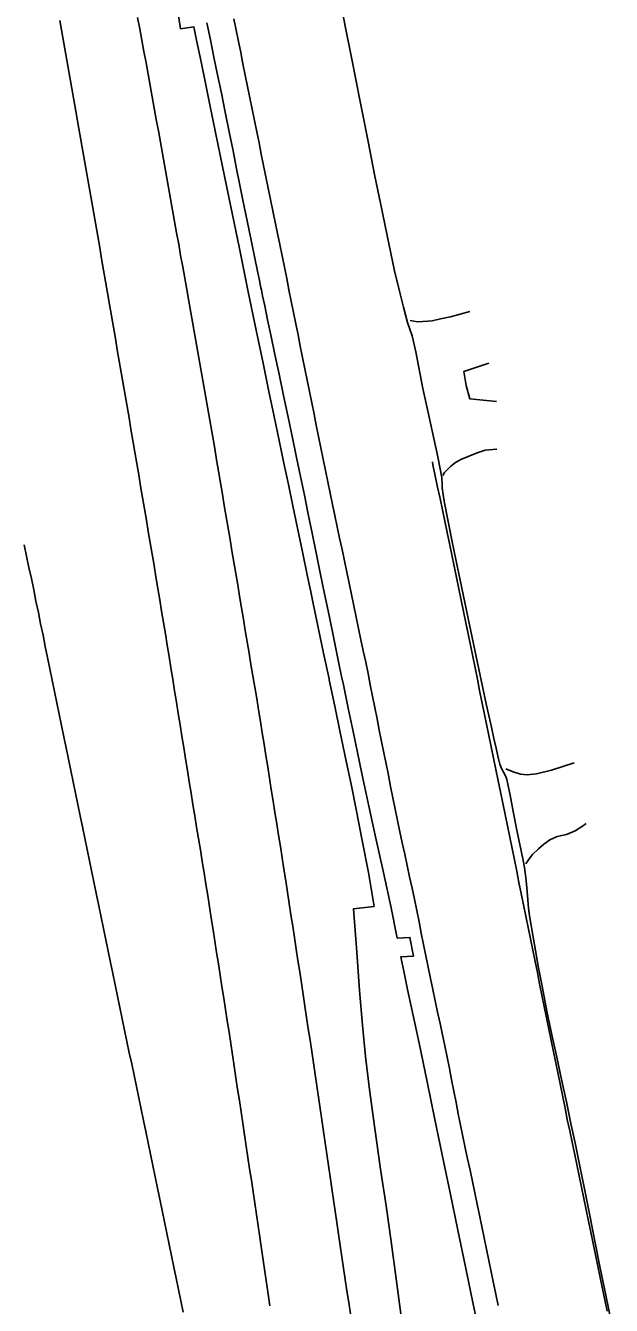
# Model space of a CAD drawing. Extents: x 1948091 to 1975253, y 787267 to 823306.
# Drawn here: x 1966867.3 to 1966994.3, y 788356.9 to 788634.5 of the extents above; entities that cross this region are included whole.
import ezdxf

# ---------------------------------------------------------------- set-up
doc = ezdxf.new("R2010")
doc.units = 0
doc.layers.add('RD_EX_Pavement_Markings', color=7, linetype='Continuous')
doc.layers.add('RD_EX_Road', color=7, linetype='Continuous')

msp = doc.modelspace()

# ---------------------------------------------------------------- linework, layer by layer
at = {"layer": 'RD_EX_Pavement_Markings'}
for points in [[(1966874.73, 788635.59), (1966875.17, 788633.13), (1966875.6, 788630.67), (1966876.04, 788628.21), (1966876.47, 788625.74), (1966876.91, 788623.28), (1966877.34, 788620.82), (1966877.78, 788618.36), (1966878.21, 788615.9), (1966878.64, 788613.43), (1966879.07, 788610.97), (1966879.5, 788608.51), (1966879.92, 788606.05), (1966880.35, 788603.58), (1966880.78, 788601.12), (1966881.21, 788598.66), (1966881.64, 788596.19), (1966882.06, 788593.73), (1966882.49, 788591.27), (1966882.92, 788588.8), (1966883.35, 788586.34), (1966883.77, 788583.88), (1966884.2, 788581.41), (1966884.62, 788578.95), (1966885.05, 788576.49), (1966885.47, 788574.02), (1966885.9, 788571.56), (1966886.32, 788569.1), (1966886.75, 788566.63), (1966887.17, 788564.17), (1966887.6, 788561.71), (1966888.02, 788559.24), (1966888.44, 788556.78), (1966888.87, 788554.31), (1966889.29, 788551.85), (1966889.71, 788549.39), (1966890.13, 788546.92), (1966890.55, 788544.46), (1966890.97, 788541.99), (1966891.39, 788539.53), (1966891.81, 788537.06), (1966892.23, 788534.6), (1966892.65, 788532.14), (1966893.07, 788529.67), (1966893.49, 788527.2), (1966893.9, 788524.74), (1966894.31, 788522.27), (1966894.72, 788519.81), (1966895.14, 788517.34), (1966895.55, 788514.88), (1966895.96, 788512.41), (1966896.38, 788509.95), (1966896.79, 788507.48), (1966897.2, 788505.01), (1966897.61, 788502.55), (1966898.02, 788500.08), (1966898.41, 788497.61), (1966898.81, 788495.14), (1966899.21, 788492.68), (1966899.61, 788490.21), (1966900, 788487.74), (1966900.4, 788485.27), (1966900.8, 788482.8), (1966901.2, 788480.34), (1966901.59, 788477.87), (1966901.99, 788475.4), (1966902.39, 788472.93), (1966902.79, 788470.46), (1966903.19, 788468), (1966903.58, 788465.53), (1966903.98, 788463.06), (1966904.38, 788460.59), (1966904.78, 788458.12), (1966905.18, 788455.66), (1966905.58, 788453.19), (1966905.98, 788450.72), (1966906.38, 788448.25), (1966906.77, 788445.78), (1966907.17, 788443.32), (1966907.55, 788440.85), (1966907.94, 788438.37), (1966908.32, 788435.9), (1966908.71, 788433.43), (1966909.09, 788430.96), (1966909.47, 788428.49), (1966909.86, 788426.02), (1966910.24, 788423.55), (1966910.63, 788421.08), (1966911.01, 788418.61), (1966911.4, 788416.14), (1966911.78, 788413.67), (1966912.15, 788411.2), (1966912.52, 788408.73), (1966912.89, 788406.26), (1966913.26, 788403.78), (1966913.64, 788401.31), (1966914.01, 788398.84), (1966914.38, 788396.37), (1966914.75, 788393.89), (1966915.12, 788391.42), (1966915.5, 788388.95), (1966915.87, 788386.48), (1966916.24, 788384.01), (1966916.61, 788381.53), (1966916.97, 788379.06), (1966917.34, 788376.59), (1966917.71, 788374.11), (1966918.08, 788371.64), (1966918.45, 788369.17), (1966918.81, 788366.7), (1966919.18, 788364.22), (1966919.55, 788361.75), (1966919.92, 788359.28), (1966920.28, 788356.8)], [(1966937.74, 788355.04), (1966937.36, 788357.52), (1966936.98, 788359.99), (1966936.6, 788362.46), (1966936.23, 788364.93), (1966935.85, 788367.4), (1966935.49, 788369.88), (1966935.14, 788372.35), (1966934.78, 788374.82), (1966934.42, 788377.3), (1966934.07, 788379.77), (1966933.71, 788382.25), (1966933.35, 788384.72), (1966932.99, 788387.2), (1966932.64, 788389.67), (1966932.28, 788392.14), (1966931.92, 788394.62), (1966931.56, 788397.09), (1966931.19, 788399.56), (1966930.81, 788402.04), (1966930.44, 788404.51), (1966930.07, 788406.98), (1966929.7, 788409.45), (1966929.33, 788411.92), (1966928.96, 788414.4), (1966928.59, 788416.87), (1966928.21, 788419.34), (1966927.84, 788421.81), (1966927.47, 788424.29), (1966927.09, 788426.76), (1966926.72, 788429.23), (1966926.34, 788431.7), (1966925.96, 788434.17), (1966925.58, 788436.64), (1966925.2, 788439.11), (1966924.83, 788441.58), (1966924.45, 788444.06), (1966924.07, 788446.53), (1966923.69, 788449), (1966923.31, 788451.47), (1966922.93, 788453.94), (1966922.55, 788456.41), (1966922.15, 788458.88), (1966921.76, 788461.35), (1966921.36, 788463.82), (1966920.97, 788466.28), (1966920.57, 788468.75), (1966920.18, 788471.22), (1966919.78, 788473.69), (1966919.39, 788476.16), (1966918.99, 788478.63), (1966918.6, 788481.1), (1966918.2, 788483.56), (1966917.81, 788486.03), (1966917.4, 788488.5), (1966916.98, 788490.96), (1966916.57, 788493.43), (1966916.16, 788495.9), (1966915.75, 788498.36), (1966915.34, 788500.83), (1966914.92, 788503.29), (1966914.51, 788505.76), (1966914.1, 788508.22), (1966913.69, 788510.69), (1966913.28, 788513.16), (1966912.87, 788515.62), (1966912.45, 788518.09), (1966912.04, 788520.55), (1966911.62, 788523.02), (1966911.2, 788525.48), (1966910.79, 788527.95), (1966910.37, 788530.41), (1966909.95, 788532.88), (1966909.54, 788535.34), (1966909.12, 788537.81), (1966908.7, 788540.27), (1966908.29, 788542.74), (1966907.87, 788545.2), (1966907.45, 788547.67), (1966907.04, 788550.13), (1966906.62, 788552.6), (1966906.18, 788555.06), (1966905.74, 788557.52), (1966905.3, 788559.98), (1966904.86, 788562.44), (1966904.42, 788564.9), (1966903.99, 788567.36), (1966903.55, 788569.83), (1966903.11, 788572.29), (1966902.67, 788574.75), (1966902.23, 788577.21), (1966901.79, 788579.67), (1966901.35, 788582.13), (1966900.91, 788584.59), (1966900.48, 788587.05), (1966900.04, 788589.51), (1966899.59, 788591.98), (1966899.15, 788594.44), (1966898.71, 788596.9), (1966898.27, 788599.36), (1966897.83, 788601.82), (1966897.39, 788604.28), (1966896.95, 788606.74), (1966896.51, 788609.2), (1966896.07, 788611.66), (1966895.63, 788614.12), (1966895.19, 788616.58), (1966894.75, 788619.04), (1966894.31, 788621.51), (1966893.85, 788623.96), (1966893.4, 788626.42), (1966892.94, 788628.88), (1966892.49, 788631.34), (1966892.03, 788633.8), (1966891.57, 788636.25)], [(1966912.47, 788635.98), (1966912.95, 788633.53), (1966913.44, 788631.08), (1966913.93, 788628.63), (1966914.42, 788626.18), (1966914.92, 788623.73), (1966915.42, 788621.28), (1966915.91, 788618.83), (1966916.41, 788616.38), (1966916.9, 788613.93), (1966917.4, 788611.48), (1966917.9, 788609.03), (1966918.4, 788606.58), (1966918.9, 788604.13), (1966919.4, 788601.68), (1966919.9, 788599.23), (1966920.41, 788596.78), (1966920.9, 788594.33), (1966921.4, 788591.88), (1966921.9, 788589.43), (1966922.4, 788586.98), (1966922.9, 788584.53), (1966923.4, 788582.08), (1966923.9, 788579.63), (1966924.4, 788577.18), (1966924.89, 788574.73), (1966925.38, 788572.28), (1966925.87, 788569.83), (1966926.36, 788567.38), (1966926.85, 788564.93), (1966927.34, 788562.47), (1966927.83, 788560.02), (1966928.33, 788557.57), (1966928.83, 788555.12), (1966929.33, 788552.68), (1966929.83, 788550.23), (1966930.33, 788547.78), (1966930.83, 788545.33), (1966931.33, 788542.88), (1966931.84, 788540.43), (1966932.34, 788537.98), (1966932.85, 788535.53), (1966933.36, 788533.09), (1966933.86, 788530.64), (1966934.37, 788528.19), (1966934.88, 788525.74), (1966935.39, 788523.29), (1966935.91, 788520.85), (1966936.42, 788518.4), (1966936.93, 788515.96), (1966937.45, 788513.51), (1966937.96, 788511.06), (1966938.47, 788508.62), (1966938.98, 788506.17), (1966939.5, 788503.72), (1966940.01, 788501.27), (1966940.52, 788498.83), (1966941.03, 788496.38), (1966941.54, 788493.93), (1966942.04, 788491.48), (1966942.52, 788489.03), (1966943.01, 788486.58), (1966943.49, 788484.13), (1966943.98, 788481.67), (1966944.47, 788479.22), (1966944.95, 788476.77), (1966945.45, 788474.32), (1966945.95, 788471.87), (1966946.44, 788469.42), (1966946.94, 788466.97), (1966947.44, 788464.52), (1966947.94, 788462.07), (1966948.45, 788459.62), (1966948.97, 788457.18), (1966949.5, 788454.73), (1966950.03, 788452.29), (1966950.55, 788449.85), (1966951.08, 788447.4), (1966951.61, 788444.96), (1966952.11, 788442.51), (1966952.6, 788440.06), (1966953.1, 788437.61), (1966953.59, 788435.16), (1966954.09, 788432.71), (1966954.58, 788430.26), (1966955.08, 788427.81), (1966955.6, 788425.36), (1966956.12, 788422.92), (1966956.64, 788420.47), (1966957.16, 788418.03), (1966957.68, 788415.58), (1966958.19, 788413.14), (1966958.7, 788410.69), (1966959.18, 788408.24), (1966959.66, 788405.78), (1966960.14, 788403.33), (1966960.63, 788400.88), (1966961.11, 788398.42), (1966961.59, 788395.97), (1966962.1, 788393.52), (1966962.62, 788391.08), (1966963.14, 788388.63), (1966963.66, 788386.19), (1966964.18, 788383.74), (1966964.7, 788381.3), (1966965.21, 788378.85), (1966965.72, 788376.41), (1966966.23, 788373.96), (1966966.74, 788371.51), (1966967.25, 788369.06), (1966967.75, 788366.61), (1966968.26, 788364.17), (1966968.77, 788361.72), (1966969.26, 788359.27), (1966969.75, 788356.82)], [(1966993.39, 788355.59), (1966992.88, 788358.04), (1966992.37, 788360.48), (1966991.86, 788362.93), (1966991.35, 788365.38), (1966990.84, 788367.83), (1966990.34, 788370.28), (1966989.83, 788372.72), (1966989.32, 788375.17), (1966988.82, 788377.62), (1966988.31, 788380.07), (1966987.8, 788382.52), (1966987.3, 788384.96), (1966986.79, 788387.41), (1966986.28, 788389.86), (1966985.78, 788392.31), (1966985.27, 788394.76), (1966984.76, 788397.2), (1966984.26, 788399.65), (1966983.75, 788402.1), (1966983.25, 788404.55), (1966982.75, 788407), (1966982.25, 788409.45), (1966981.75, 788411.9), (1966981.25, 788414.35), (1966980.76, 788416.8), (1966980.26, 788419.25), (1966979.76, 788421.7), (1966979.26, 788424.15), (1966978.76, 788426.6), (1966978.26, 788429.05), (1966977.77, 788431.5), (1966977.27, 788433.95), (1966976.77, 788436.4), (1966976.27, 788438.84), (1966975.77, 788441.29), (1966975.28, 788443.74), (1966974.78, 788446.19), (1966974.28, 788448.64), (1966973.78, 788451.09), (1966973.28, 788453.54), (1966972.78, 788455.99), (1966972.27, 788458.44), (1966971.77, 788460.89), (1966971.27, 788463.34), (1966970.77, 788465.79), (1966970.27, 788468.24), (1966969.77, 788470.69), (1966969.26, 788473.13), (1966968.76, 788475.58), (1966968.26, 788478.03), (1966967.76, 788480.48), (1966967.26, 788482.93), (1966966.76, 788485.38), (1966966.25, 788487.83), (1966965.75, 788490.28), (1966965.25, 788492.73), (1966964.75, 788495.18), (1966964.25, 788497.63), (1966963.75, 788500.07), (1966963.24, 788502.52), (1966962.74, 788504.97), (1966962.24, 788507.42), (1966961.74, 788509.87), (1966961.23, 788512.32), (1966960.72, 788514.77), (1966960.21, 788517.21), (1966959.7, 788519.66), (1966959.19, 788522.11), (1966958.68, 788524.55), (1966958.17, 788527), (1966957.66, 788529.45), (1966957.15, 788531.9), (1966956.64, 788534.34), (1966956.13, 788536.79), (1966955.61, 788539.24), (1966955.49, 788539.86)], [(1966901.49, 788355.4), (1966900.98, 788357.85), (1966900.47, 788360.3), (1966899.96, 788362.74), (1966899.46, 788365.19), (1966898.95, 788367.64), (1966898.44, 788370.09), (1966897.93, 788372.53), (1966897.42, 788374.98), (1966896.91, 788377.43), (1966896.4, 788379.88), (1966895.89, 788382.32), (1966895.38, 788384.77), (1966894.87, 788387.22), (1966894.36, 788389.67), (1966893.85, 788392.11), (1966893.34, 788394.56), (1966892.83, 788397.01), (1966892.32, 788399.46), (1966891.81, 788401.9), (1966891.3, 788404.35), (1966890.8, 788406.8), (1966890.29, 788409.25), (1966889.78, 788411.69), (1966889.27, 788414.14), (1966888.76, 788416.59), (1966888.25, 788419.04), (1966887.74, 788421.48), (1966887.23, 788423.93), (1966886.72, 788426.38), (1966886.21, 788428.83), (1966885.7, 788431.27), (1966885.19, 788433.72), (1966884.69, 788436.17), (1966884.18, 788438.62), (1966883.68, 788441.07), (1966883.17, 788443.52), (1966882.67, 788445.96), (1966882.16, 788448.41), (1966881.66, 788450.86), (1966881.15, 788453.31), (1966880.65, 788455.76), (1966880.14, 788458.21), (1966879.64, 788460.65), (1966879.13, 788463.1), (1966878.63, 788465.55), (1966878.12, 788468), (1966877.62, 788470.45), (1966877.11, 788472.9), (1966876.61, 788475.34), (1966876.1, 788477.79), (1966875.6, 788480.24), (1966875.09, 788482.69), (1966874.59, 788485.14), (1966874.08, 788487.59), (1966873.58, 788490.04), (1966873.07, 788492.48), (1966872.57, 788494.93), (1966872.06, 788497.38), (1966871.56, 788499.83), (1966871.06, 788502.28), (1966870.55, 788504.73), (1966870.05, 788507.17), (1966869.54, 788509.62), (1966869.04, 788512.07), (1966868.53, 788514.52), (1966868.02, 788516.97), (1966867.51, 788519.41), (1966867, 788521.86)]]:
    msp.add_lwpolyline(points, dxfattribs=at)
at = {"layer": 'RD_EX_Road'}
for points in [[(1966948.81, 788353.98), (1966947.62, 788362.61), (1966946.55, 788370.76), (1966945.45, 788378.5), (1966944.28, 788386.45), (1966943.02, 788395.22), (1966941.87, 788403.73), (1966941.01, 788410.88), (1966940.33, 788417.69), (1966939.71, 788425.18), (1966939.08, 788433.52), (1966938.37, 788442.86), (1966942.86, 788443.42), (1966941.61, 788450.81), (1966940.3, 788457.73), (1966939.05, 788464.11), (1966937.86, 788469.95), (1966936.81, 788474.95), (1966935.51, 788481.17), (1966934.32, 788486.84), (1966933.13, 788492.55), (1966933.08, 788492.78), (1966931.91, 788498.38), (1966930.74, 788503.94), (1966929.59, 788509.47), (1966929.06, 788512.05), (1966928.45, 788514.97), (1966927.34, 788520.33), (1966926.27, 788525.44), (1966925.25, 788530.31), (1966924.27, 788534.94), (1966923.29, 788539.57), (1966922.26, 788544.48), (1966921.18, 788549.66), (1966920.04, 788555.11), (1966918.77, 788561.24), (1966917.29, 788568.45), (1966915.58, 788576.76), (1966913.65, 788586.15), (1966911.72, 788595.57), (1966909.99, 788603.96), (1966908.47, 788611.33), (1966907.16, 788617.67), (1966906.05, 788623.07), (1966905.11, 788627.63), (1966904.35, 788631.34), (1966903.77, 788634.21), (1966900.9, 788633.8), (1966899.93, 788639.97)], [(1966935.68, 788639.26), (1966936.68, 788633.99), (1966937.96, 788627.55), (1966939.83, 788618.06), (1966941.48, 788609.71), (1966943.04, 788601.85), (1966944.23, 788595.98), (1966945.66, 788588.95), (1966947.27, 788581.31), (1966948.34, 788576.91), (1966949.21, 788573.39), (1966950.13, 788570.11), (1966951.11, 788567.17), (1966951.92, 788563.73), (1966953.46, 788555.8), (1966954.57, 788550.57), (1966956.71, 788540.97), (1966957.57, 788536.43), (1966957.62, 788534.9), (1966957.61, 788534.25), (1966958.03, 788531.32), (1966959.89, 788522.17), (1966961.53, 788514.21), (1966963.53, 788504.51), (1966965.55, 788494.91), (1966967.18, 788487.34), (1966968.29, 788482.31), (1966968.85, 788479.83), (1966969.31, 788477.72), (1966969.76, 788475.71), (1966970.15, 788474.24), (1966970.49, 788473.33), (1966970.9, 788472.54), (1966971.35, 788471.77), (1966971.53, 788471.37), (1966971.67, 788470.96), (1966971.88, 788469.91), (1966972.33, 788467.57), (1966973.02, 788464), (1966973.67, 788460.69), (1966974.24, 788457.88), (1966974.73, 788455.45), (1966975.15, 788453.4), (1966975.45, 788451.85), (1966975.63, 788450.75), (1966975.78, 788449.59), (1966975.91, 788448.28), (1966976.04, 788446.68), (1966976.18, 788444.84), (1966976.36, 788443.06), (1966976.59, 788441.34), (1966976.91, 788439.25), (1966977.34, 788436.73), (1966977.85, 788433.84), (1966978.46, 788430.49), (1966979.28, 788426.09), (1966980.33, 788420.73), (1966981.4, 788415.57), (1966982.47, 788410.73), (1966983.52, 788405.89), (1966984.56, 788401.02), (1966985.55, 788396.32), (1966986.5, 788391.76), (1966987.47, 788387.08), (1966988.48, 788382.17), (1966989.56, 788376.74), (1966990.71, 788370.83), (1966991.89, 788364.93), (1966993.08, 788359.08), (1966994.32, 788353.11)], [(1966966.06, 788349.05), (1966964.37, 788357.15), (1966962.68, 788365.2), (1966961.01, 788373.19), (1966959.32, 788381.31), (1966957.63, 788389.54), (1966955.97, 788397.55), (1966954.35, 788405.4), (1966952.6, 788413.72), (1966951.67, 788418.1), (1966950.13, 788425.37), (1966949.29, 788429.4), (1966948.89, 788431.39), (1966948.66, 788432.51), (1966951.39, 788432.65), (1966950.63, 788436.7), (1966947.89, 788436.53), (1966946.55, 788443.11), (1966944.88, 788450.8), (1966943.18, 788458.51), (1966941.74, 788465.13), (1966940.23, 788472.22), (1966938.32, 788481.33), (1966937.26, 788486.39), (1966936.21, 788491.45), (1966935.88, 788492.99), (1966935.82, 788493.31), (1966935.16, 788496.5), (1966934.11, 788501.55), (1966933.09, 788506.5), (1966932.12, 788511.24), (1966931.19, 788515.79), (1966930.3, 788520.14), (1966929.43, 788524.36), (1966928.58, 788528.52), (1966927.73, 788532.62), (1966926.89, 788536.66), (1966926.04, 788540.77), (1966925.14, 788545.07), (1966924.2, 788549.56), (1966923.22, 788554.24), (1966922.25, 788558.85), (1966921.35, 788563.13), (1966920.52, 788567.08), (1966919.76, 788570.7), (1966919.13, 788573.72), (1966918.68, 788575.88), (1966918.41, 788577.17), (1966918.32, 788577.6), (1966918.24, 788578), (1966917.99, 788579.21), (1966917.57, 788581.21), (1966916.98, 788584.02), (1966916.32, 788587.21), (1966915.67, 788590.38), (1966915.03, 788593.53), (1966914.41, 788596.64), (1966913.76, 788599.9), (1966913.05, 788603.45), (1966912.27, 788607.3), (1966911.44, 788611.45), (1966910.58, 788615.69), (1966909.74, 788619.81), (1966908.93, 788623.81), (1966908.14, 788627.68), (1966907.37, 788631.43), (1966906.62, 788635.07)], [(1966963.59, 788572.48), (1966959.42, 788571.3), (1966957.26, 788570.87), (1966955.45, 788570.45), (1966954.48, 788570.36), (1966952.3, 788570.24), (1966950.66, 788570.52)], [(1966967.75, 788561.28), (1966965.78, 788560.6), (1966962.34, 788559.47), (1966962.83, 788556.44), (1966963.63, 788553.51), (1966969.4, 788552.98)], [(1966969.47, 788542.64), (1966966.94, 788542.36), (1966965.21, 788541.8), (1966963.6, 788541.17), (1966961.69, 788540.38), (1966960.49, 788539.72), (1966959.52, 788538.93), (1966958.97, 788538.45), (1966958.11, 788537.52), (1966957.74, 788536.88)], [(1966986.24, 788474.53), (1966983.75, 788473.75), (1966981.32, 788472.95), (1966978.06, 788472.21), (1966976.06, 788471.98), (1966974.6, 788472.14), (1966973.04, 788472.61), (1966971.46, 788473.26)], [(1966988.82, 788461.44), (1966988.29, 788461), (1966986.49, 788459.83), (1966984.56, 788459.03), (1966982.58, 788458.55), (1966980.95, 788457.85), (1966979.65, 788456.94), (1966978.51, 788455.91), (1966977.23, 788454.67), (1966976.45, 788453.72), (1966975.73, 788452.69)]]:
    msp.add_lwpolyline(points, dxfattribs=at)

doc.saveas('drawing.dxf')
